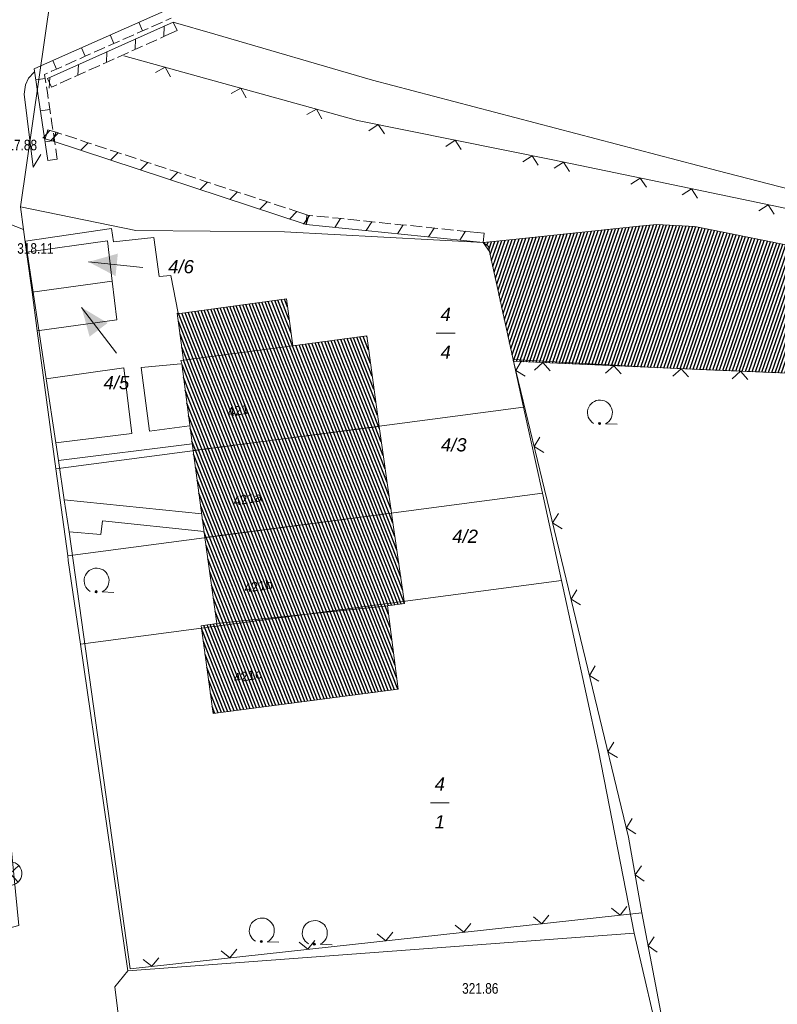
# Model space of a CAD drawing. Header units: metres. Extents: x 345144 to 348639, y 5629211 to 5635235.
# Tile 1050 of 1056: x 347811 to 347859, y 5631483 to 5631546. Entities that reach past the tile are written whole.
import ezdxf
from ezdxf.enums import TextEntityAlignment as Align

# ---------------------------------------------------------------- set-up
doc = ezdxf.new("R2010")
doc.units = ezdxf.units.M
doc.header["$MEASUREMENT"] = 0
for name, color, linetype in [('028 Geländeform', 7, 'Continuous'), ('028 Geländeform Ausg.', 7, 'Continuous'), ('065-066 Ver_Entsorgung', 7, 'Continuous'), ('081-083 Topographie', 7, 'Continuous'), ('AX Flurstück', 7, 'Continuous'), ('AX Gebäude', 7, 'Continuous'), ('Definitionslinie', 7, 'Continuous'), ('MG Präsentationsobjekt - Linie', 7, 'Continuous'), ('Präsentationsobjekt -Text (punktförmig)', 7, 'Continuous')]:
    doc.layers.add(name, color=color, linetype=linetype)
doc.styles.add('ARIAL', font='arial.ttf', dxfattribs={"height": 1})
doc.styles.add('ARIALIT', font='ariali.ttf', dxfattribs={"height": 1})
pattern_1 = [(111.5294117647, (0, 0), (-0.186045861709, -0.07339575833), [])]

# ---------------------------------------------------------------- blocks, each defined once
blk = doc.blocks.new('alk_3504_nrw')
at = {"color": 134, "lineweight": 5, "true_color": 0x00b2b2, "flags": 128}
for points in [[(-0.729333, -0.684), (-0.707333, -0.707333), (0.707333, 0.707333)], [(-0.707333, 0.707333), (0.707333, -0.707333)]]:
    blk.add_lwpolyline(points, dxfattribs=at)
at = {"color": 134, "lineweight": 5, "true_color": 0x00b2b2}
for start, end in [(90, -90), (-90, 90)]:
    blk.add_arc((0, 0), 1, start, end, dxfattribs=at)
blk = doc.blocks.new('alk_7100_nrwx2')
at = {"true_color": 0x2e2e2e}
h = blk.add_hatch(color=250, dxfattribs=at)
edge = h.paths.add_edge_path(flags=0)
edge.add_arc((0.024073, -0.597267), 0.057254, 180, 360, ccw=False)
edge.add_arc((0.024073, -0.597267), 0.057255, 0, 180, ccw=False)
at = {"color": 250, "lineweight": 5, "true_color": 0x2e2e2e, "flags": 128}
blk.add_lwpolyline([(0.349382, -0.597267), (1, -0.597267)], dxfattribs=at)
at = {"color": 250, "lineweight": 5, "true_color": 0x2e2e2e}
for centre, radius, start, end in [((0.024073, 0.012362), 0.690995, -61.9148169, -118.0851831), ((0.024073, -0.597267), 0.057255, 0, 180), ((0.024073, -0.597267), 0.057254, 180, 0)]:
    blk.add_arc(centre, radius, start, end, dxfattribs=at)

msp = doc.modelspace()

# ---------------------------------------------------------------- hatches: boundary and pattern name
at = {"layer": '028 Geländeform', "true_color": 0xb27500}
h = msp.add_hatch(dxfattribs=at)
h.set_pattern_fill('_USER', color=44, scale=0.2, angle=250.95521515, style=0, pattern_type=0)
h.set_pattern_definition([(250.9552151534, (0, 0), (0.1890527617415, -0.065261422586), [])])
h.paths.add_polyline_path([(347909.042, 5631526.427), (347911.674, 5631527.972), (347911.674, 5631527.972), (347909.627, 5631525.389), (347909.627, 5631525.389), (347909.5235, 5631525.25525), (347909.416, 5631525.125563), (347909.3085, 5631524.995875), (347909.197, 5631524.87025), (347909.0855, 5631524.744625), (347908.97, 5631524.623063), (347908.8545, 5631524.5015), (347908.735, 5631524.384), (347908.6155, 5631524.2665), (347908.492, 5631524.153063), (347908.3685, 5631524.039625), (347908.241, 5631523.93025), (347908.1135, 5631523.820875), (347907.982, 5631523.715563), (347907.8505, 5631523.61025), (347907.715, 5631523.509), (347907.715, 5631523.509), (347907.594375, 5631523.4375), (347907.471313, 5631523.374797), (347907.34825, 5631523.312094), (347907.22275, 5631523.258188), (347907.09725, 5631523.204281), (347906.969313, 5631523.159172), (347906.841375, 5631523.114063), (347906.711, 5631523.07775), (347906.580625, 5631523.041438), (347906.447813, 5631523.013922), (347906.315, 5631522.986406), (347906.17975, 5631522.967688), (347906.0445, 5631522.948969), (347905.906813, 5631522.939047), (347905.769125, 5631522.929125), (347905.629, 5631522.928), (347905.629, 5631522.928), (347892.951, 5631522.088), (347892.951, 5631522.088), (347880.464, 5631522.248), (347880.464, 5631522.248), (347880.458, 5631522.249), (347880.458, 5631522.249), (347880.031, 5631522.254), (347880.031, 5631522.254), (347872.141, 5631522.924), (347872.141, 5631522.924), (347871.534, 5631522.949), (347871.534, 5631522.949), (347863.977, 5631523.266), (347863.977, 5631523.266), (347854.695, 5631523.657), (347854.695, 5631523.657), (347851.431, 5631523.793), (347851.431, 5631523.793), (347846.111, 5631524.032), (347846.111, 5631524.032), (347842.39, 5631524.199), (347842.39, 5631524.199), (347842.363, 5631524.322), (347842.363, 5631524.322), (347840.866, 5631531.189), (347840.866, 5631531.189), (347840.797, 5631531.507), (347840.797, 5631531.507), (347840.459, 5631531.766), (347840.459, 5631531.766), (347842.552, 5631531.985), (347842.552, 5631531.985), (347845.366, 5631532.279), (347845.366, 5631532.279), (347850.363, 5631532.801), (347850.363, 5631532.801), (347851.52, 5631532.923), (347851.52, 5631532.923), (347853.944, 5631532.797), (347853.944, 5631532.797), (347855.527, 5631532.476), (347855.527, 5631532.476), (347860.267, 5631531.513), (347860.267, 5631531.513), (347864.77, 5631530.598), (347864.77, 5631530.598), (347868.661, 5631529.809), (347868.661, 5631529.809), (347872.346, 5631529.061), (347872.346, 5631529.061), (347875.8, 5631528.359), (347875.8, 5631528.359), (347879.023, 5631527.705), (347879.023, 5631527.705), (347881.861, 5631527.128), (347881.861, 5631527.128), (347887.744, 5631525.933), (347887.744, 5631525.933), (347905.121, 5631524.646), (347905.121, 5631524.646), (347905.373125, 5631524.741875), (347905.623484, 5631524.841609), (347905.873844, 5631524.941344), (347906.122438, 5631525.044938), (347906.371031, 5631525.148531), (347906.617859, 5631525.255984), (347906.864688, 5631525.363438), (347907.10975, 5631525.47475), (347907.354813, 5631525.586063), (347907.598109, 5631525.701234), (347907.841406, 5631525.816406), (347908.082938, 5631525.935438), (347908.324469, 5631526.054469), (347908.564234, 5631526.177359), (347908.804, 5631526.30025)], flags=0)
at = {"layer": 'AX Gebäude', "true_color": 0x4f4f4f}
h = msp.add_hatch(dxfattribs=at)
h.set_pattern_fill('_USER', color=251, scale=0.2, angle=111.52941176, style=0, pattern_type=0)
h.set_pattern_definition(pattern_1)
h.paths.add_polyline_path([(347828.323, 5631525.189), (347821.361, 5631524.268), (347820.969, 5631527.257), (347821.132, 5631527.248), (347827.915, 5631528.175)], flags=0)
h = msp.add_hatch(dxfattribs=at)
h.set_pattern_fill('_USER', color=251, scale=0.2, angle=111.52941176, style=0, pattern_type=0)
h.set_pattern_definition(pattern_1)
h.paths.add_polyline_path([(347833.818, 5631520.051), (347821.974, 5631518.517), (347821.259, 5631524.04), (347821.183, 5631524.244), (347821.361, 5631524.268), (347828.323, 5631525.189), (347833.033, 5631525.812)], flags=0)
h = msp.add_hatch(dxfattribs=at)
h.set_pattern_fill('_USER', color=251, scale=0.2, angle=111.52941176, style=0, pattern_type=0)
h.set_pattern_definition(pattern_1)
h.paths.add_polyline_path([(347834.615, 5631514.517), (347822.731, 5631512.96), (347821.974, 5631518.517), (347833.818, 5631520.051)], flags=0)
h = msp.add_hatch(dxfattribs=at)
h.set_pattern_fill('_USER', color=251, scale=0.2, angle=111.52941176, style=0, pattern_type=0)
h.set_pattern_definition(pattern_1)
h.paths.add_polyline_path([(347822.731, 5631512.96), (347834.615, 5631514.517), (347835.447, 5631508.77), (347834.356, 5631508.612), (347823.494, 5631507.48)], flags=0)
h = msp.add_hatch(dxfattribs=at)
h.set_pattern_fill('_USER', color=251, scale=0.2, angle=111.52941176, style=0, pattern_type=0)
h.set_pattern_definition(pattern_1)
h.paths.add_polyline_path([(347823.494, 5631507.48), (347834.356, 5631508.612), (347835.043, 5631503.302), (347823.253, 5631501.745), (347822.495, 5631507.349)], flags=0)
at = {"layer": 'MG Präsentationsobjekt - Linie', "true_color": 0x5e5e5e}
for points in [[(347817.182223, 5631531.063044), (347817.034882, 5631529.630602), (347815.318, 5631530.531)], [(347816.528902, 5631526.638761), (347815.382005, 5631525.767998), (347814.867, 5631527.637)]]:
    msp.add_hatch(color=251, dxfattribs=at).paths.add_polyline_path(points, flags=0)

# ---------------------------------------------------------------- linework, layer by layer
at = {"layer": '081-083 Topographie', "color": 7, "linetype": 'Continuous', "lineweight": 5, "flags": 128}
for points in [[(347820.708, 5631545.818), (347823.36, 5631545.04), (347823.36, 5631545.04), (347833.399, 5631542.119), (347833.399, 5631542.119), (347855.413, 5631536.331), (347855.413, 5631536.331), (347863.893, 5631534.139), (347863.893, 5631534.139), (347873.963, 5631531.958), (347873.963, 5631531.958), (347906.748, 5631528.112), (347906.748, 5631528.112), (347911.674, 5631527.972)], [(347817.568, 5631543.676), (347832.457, 5631539.549), (347832.457, 5631539.549), (347844.88, 5631537.028), (347844.88, 5631537.028), (347851.14, 5631535.737), (347851.14, 5631535.737), (347866.084, 5631532.611), (347866.084, 5631532.611), (347897.552, 5631527.641), (347897.552, 5631527.641), (347908.966, 5631527.286), (347908.966, 5631527.286), (347911.674, 5631527.972)], [(347811.861, 5631542.626), (347811.492, 5631542.249), (347811.492, 5631542.249), (347811.288, 5631541.811), (347811.288, 5631541.811), (347811.224, 5631541.234), (347811.224, 5631541.234), (347811.79, 5631536.577), (347811.79, 5631536.577), (347812.273, 5631537.381)], [(347812.619, 5631523.085), (347811.307, 5631531.845), (347811.307, 5631531.845), (347816.77, 5631532.659), (347816.77, 5631532.659), (347816.909, 5631531.82), (347816.909, 5631531.82), (347819.48, 5631532.085), (347819.48, 5631532.085), (347819.821, 5631529.608), (347819.821, 5631529.608), (347820.553, 5631529.665), (347820.553, 5631529.665), (347821.029, 5631527.265)], [(347813.231, 5631518.994), (347818.067, 5631519.603), (347818.067, 5631519.603), (347817.562, 5631523.776), (347817.562, 5631523.776), (347812.619, 5631523.085)], [(347863.977, 5631523.266), (347854.695, 5631523.657), (347854.695, 5631523.657), (347851.431, 5631523.793), (347851.431, 5631523.793), (347846.111, 5631524.032), (347846.111, 5631524.032), (347842.39, 5631524.199), (347842.39, 5631524.199), (347849.712, 5631493.879), (347849.712, 5631493.879), (347850.553, 5631489.053), (347850.553, 5631489.053), (347817.964, 5631485.488)], [(347821.192, 5631524.031), (347818.66, 5631523.813), (347818.66, 5631523.813), (347819.187, 5631519.747), (347819.187, 5631519.747), (347821.754, 5631520.076)], [(347812.619, 5631523.085), (347813.231, 5631518.994)], [(347813.231, 5631518.994), (347813.396, 5631517.886)], [(347813.396, 5631517.886), (347821.914, 5631518.944)], [(347813.396, 5631517.886), (347813.772, 5631515.375)], [(347813.772, 5631515.375), (347814.079, 5631513.323)], [(347813.772, 5631515.375), (347822.526, 5631514.474)], [(347814.079, 5631513.323), (347816.104, 5631513.164), (347816.104, 5631513.164), (347816.209, 5631514.039), (347816.209, 5631514.039), (347822.679, 5631513.347)], [(347814.079, 5631513.323), (347817.964, 5631485.488)], [(347850.553, 5631489.053), (347852.297, 5631479.906), (347852.297, 5631479.906), (347862.462, 5631479.927), (347862.462, 5631479.927), (347869.51, 5631479.802), (347869.51, 5631479.802), (347870.217, 5631479.726), (347870.217, 5631479.726), (347871.887, 5631479.547), (347871.887, 5631479.547), (347875.172, 5631479.195), (347875.172, 5631479.195), (347875.272, 5631479.187), (347875.272, 5631479.187), (347895.772, 5631477.595)]]:
    msp.add_lwpolyline(points, dxfattribs=at)
at = {"layer": 'AX Flurstück', "color": 8, "linetype": 'Continuous', "lineweight": 13, "true_color": 0x808080, "flags": 128}
for points in [[(347770.878, 5631588.868), (347784.248, 5631582.221), (347790.405, 5631579.089), (347816.061, 5631569.171), (347814.072, 5631555.597), (347810.981, 5631534.044), (347811.175, 5631532.607), (347805.954, 5631534.638), (347801.088, 5631536.186), (347799.931, 5631536.426), (347796.284, 5631537.306), (347775.412, 5631542.342)], [(347917.144, 5631561.862), (347917.755, 5631542.204), (347918.116, 5631528.201), (347919.26, 5631496.753), (347911.7, 5631496.88), (347910.707, 5631504.195), (347906.272, 5631504.165), (347905.878, 5631521.063), (347892.951, 5631522.088), (347872.141, 5631522.923), (347851.431, 5631523.793), (347842.363, 5631524.321), (347840.866, 5631531.189), (347840.459, 5631531.766), (347827.799, 5631532.45), (347818.335, 5631532.534), (347810.981, 5631534.044), (347814.072, 5631555.597)], [(347811.684, 5631431.407), (347808.473, 5631466.131), (347806.565, 5631487.12), (347810.877, 5631488.25), (347807.942, 5631517.942), (347805.954, 5631534.638), (347811.175, 5631532.607), (347811.37, 5631531.161), (347811.715, 5631528.607), (347812.048, 5631526.142), (347813.238, 5631517.343), (347813.986, 5631511.794), (347814.025, 5631511.507), (347814.799, 5631506.178), (347817.819, 5631485.354), (347816.987, 5631484.337)], [(347827.799, 5631532.45), (347840.459, 5631531.766), (347840.866, 5631531.189), (347842.363, 5631524.321), (347843.026, 5631521.285), (347813.238, 5631517.343), (347812.048, 5631526.142), (347817.115, 5631526.847), (347816.821, 5631529.316), (347816.517, 5631531.875), (347811.37, 5631531.161), (347811.175, 5631532.607), (347810.981, 5631534.044), (347818.335, 5631532.534), (347827.799, 5631532.45)], [(347811.37, 5631531.161), (347816.517, 5631531.875), (347816.821, 5631529.316), (347811.715, 5631528.607), (347811.37, 5631531.161)], [(347811.715, 5631528.607), (347816.821, 5631529.316), (347817.115, 5631526.847), (347812.048, 5631526.142), (347811.715, 5631528.607)], [(347872.141, 5631522.923), (347892.951, 5631522.088), (347905.878, 5631521.063), (347906.272, 5631504.165), (347910.707, 5631504.195), (347911.7, 5631496.88), (347919.26, 5631496.753), (347919.57, 5631489.565), (347919.219, 5631478.425), (347873.559, 5631479.28), (347869.115, 5631479.488), (347851.873, 5631479.968), (347850.064, 5631487.742), (347847.796, 5631499.402), (347845.435, 5631510.232), (347844.222, 5631515.795), (347843.026, 5631521.285), (347842.363, 5631524.321), (347851.431, 5631523.793), (347872.141, 5631522.923)], [(347844.222, 5631515.795), (347813.986, 5631511.794), (347813.238, 5631517.343), (347843.026, 5631521.285), (347844.222, 5631515.795)], [(347845.435, 5631510.232), (347814.799, 5631506.178), (347814.025, 5631511.507), (347813.986, 5631511.794), (347844.222, 5631515.795), (347845.435, 5631510.232)], [(347814.799, 5631506.178), (347845.435, 5631510.232), (347847.796, 5631499.402), (347850.064, 5631487.742), (347817.819, 5631485.354), (347814.799, 5631506.178)], [(347851.873, 5631479.968), (347869.115, 5631479.488), (347869.005, 5631464.722), (347869.957, 5631457.599), (347879.491, 5631442.861), (347862.116, 5631447.177), (347854.241, 5631448.388), (347849.695, 5631447.321), (347830.447, 5631439.767), (347822.621, 5631438.548), (347816.987, 5631484.337), (347817.819, 5631485.354), (347850.064, 5631487.742), (347851.873, 5631479.968)], [(347816.987, 5631484.337), (347822.621, 5631438.548), (347830.447, 5631439.767), (347834.878, 5631440.452), (347850.173, 5631446.255), (347856.849, 5631447.264), (347880.002, 5631442.051), (347887.222, 5631440.577), (347896.366, 5631438.414), (347911.666, 5631438.585), (347918.33, 5631440.096), (347918.27, 5631435.376)]]:
    msp.add_lwpolyline(points, dxfattribs=at)
at = {"layer": 'AX Gebäude', "color": 7, "linetype": 'Continuous', "lineweight": 5, "flags": 128}
for points in [[(347828.323, 5631525.189), (347821.361, 5631524.268), (347820.969, 5631527.257), (347821.132, 5631527.248), (347827.915, 5631528.175), (347828.323, 5631525.189)], [(347833.818, 5631520.051), (347821.974, 5631518.517), (347821.259, 5631524.04), (347821.183, 5631524.244), (347821.361, 5631524.268), (347828.323, 5631525.189), (347833.033, 5631525.812), (347833.818, 5631520.051)], [(347834.615, 5631514.517), (347822.731, 5631512.96), (347821.974, 5631518.517), (347833.818, 5631520.051), (347834.615, 5631514.517)], [(347822.731, 5631512.96), (347834.615, 5631514.517), (347835.447, 5631508.77), (347834.356, 5631508.612), (347823.494, 5631507.48), (347822.731, 5631512.96)], [(347823.494, 5631507.48), (347834.356, 5631508.612), (347835.043, 5631503.302), (347823.253, 5631501.745), (347822.495, 5631507.349), (347823.494, 5631507.48)]]:
    msp.add_lwpolyline(points, dxfattribs=at)
at = {"layer": 'Definitionslinie', "color": 7, "linetype": 'Continuous', "lineweight": 5, "flags": 128}
for points in [[(347829.48, 5631550.683), (347812.709, 5631543.227), (347811.859, 5631542.839), (347812.726, 5631537)], [(347818.517, 5631545.809), (347818.761, 5631545.261)], [(347820.016, 5631545.819), (347819.331, 5631545.515)], [(347820.588, 5631546.073), (347820.246, 5631545.921)], [(347820.708, 5631545.818), (347823.36, 5631545.04)], [(347818.761, 5631545.261), (347818.418, 5631545.108)], [(347819.103, 5631545.413), (347818.761, 5631545.261)], [(347816.69, 5631544.997), (347816.934, 5631544.448)], [(347817.276, 5631544.601), (347816.934, 5631544.448)], [(347818.189, 5631545.007), (347817.504, 5631544.702)], [(347823.36, 5631545.04), (347833.399, 5631542.119)], [(347814.862, 5631544.184), (347815.106, 5631543.636)], [(347816.362, 5631544.194), (347815.677, 5631543.89)], [(347816.934, 5631544.448), (347816.591, 5631544.296)], [(347813.035, 5631543.372), (347813.279, 5631542.824)], [(347814.535, 5631543.382), (347813.85, 5631543.078)], [(347815.106, 5631543.636), (347814.763, 5631543.484)], [(347815.449, 5631543.788), (347815.106, 5631543.636)], [(347817.568, 5631543.676), (347832.457, 5631539.549)], [(347811.492, 5631542.249), (347811.861, 5631542.626)], [(347813.279, 5631542.824), (347812.955, 5631542.68), (347812.937, 5631542.671)], [(347813.622, 5631542.976), (347813.279, 5631542.824)], [(347820.543, 5631542.333), (347820.194, 5631542.948), (347819.579, 5631542.6)], [(347820.543, 5631542.333), (347820.194, 5631542.948), (347819.579, 5631542.6)], [(347811.288, 5631541.811), (347811.492, 5631542.249)], [(347811.963, 5631542.139), (347812.557, 5631542.227)], [(347812.708, 5631542.568), (347812.519, 5631542.481), (347812.598, 5631541.946)], [(347833.399, 5631542.119), (347855.413, 5631536.331)], [(347811.224, 5631541.234), (347811.288, 5631541.811)], [(347812.635, 5631541.699), (347812.69, 5631541.328)], [(347825.361, 5631540.997), (347825.013, 5631541.613), (347824.397, 5631541.264)], [(347825.361, 5631540.997), (347825.013, 5631541.613), (347824.397, 5631541.264)], [(347811.224, 5631541.234), (347811.79, 5631536.577)], [(347812.69, 5631541.328), (347812.745, 5631540.957)], [(347812.257, 5631540.16), (347812.851, 5631540.248)], [(347812.782, 5631540.709), (347812.892, 5631539.967)], [(347830.179, 5631539.662), (347829.831, 5631540.277), (347829.215, 5631539.929)], [(347830.179, 5631539.662), (347829.831, 5631540.277), (347829.215, 5631539.929)], [(347812.929, 5631539.721), (347812.984, 5631539.349)], [(347832.457, 5631539.549), (347844.88, 5631537.028)], [(347812.984, 5631539.349), (347813.039, 5631538.979)], [(347834.159, 5631538.693), (347833.768, 5631539.283), (347833.179, 5631538.892)], [(347834.159, 5631538.693), (347833.768, 5631539.283), (347833.179, 5631538.892)], [(347812.55, 5631538.182), (347813.144, 5631538.27)], [(347813.075, 5631538.731), (347813.186, 5631537.99)], [(347839.059, 5631537.699), (347838.669, 5631538.289), (347838.079, 5631537.898)], [(347839.059, 5631537.699), (347838.669, 5631538.289), (347838.079, 5631537.898)], [(347813.222, 5631537.743), (347813.277, 5631537.372)], [(347811.79, 5631536.577), (347812.273, 5631537.381)], [(347813.319, 5631537.088), (347812.726, 5631537)], [(347813.277, 5631537.372), (347813.319, 5631537.088)], [(347843.959, 5631536.705), (347843.569, 5631537.294), (347842.979, 5631536.904)], [(347843.959, 5631536.705), (347843.569, 5631537.294), (347842.979, 5631536.904)], [(347844.88, 5631537.028), (347851.14, 5631535.737)], [(347845.95, 5631536.297), (347845.562, 5631536.887), (347844.971, 5631536.499)], [(347845.95, 5631536.297), (347845.562, 5631536.887), (347844.971, 5631536.499)], [(347855.413, 5631536.331), (347863.893, 5631534.139)], [(347850.847, 5631535.287), (347850.458, 5631535.878), (347849.868, 5631535.489)], [(347850.847, 5631535.287), (347850.458, 5631535.878), (347849.868, 5631535.489)], [(347851.14, 5631535.737), (347866.084, 5631532.611)], [(347854.105, 5631534.606), (347853.718, 5631535.198), (347853.126, 5631534.811)], [(347854.105, 5631534.606), (347853.718, 5631535.198), (347853.126, 5631534.811)], [(347858.999, 5631533.582), (347858.612, 5631534.174), (347858.02, 5631533.787)], [(347858.999, 5631533.582), (347858.612, 5631534.174), (347858.02, 5631533.787)], [(347811.307, 5631531.845), (347816.77, 5631532.659)], [(347816.77, 5631532.659), (347816.909, 5631531.82)], [(347816.909, 5631531.82), (347819.48, 5631532.085)], [(347819.48, 5631532.085), (347819.821, 5631529.608)], [(347811.307, 5631531.845), (347812.619, 5631523.085)], [(347819.821, 5631529.608), (347820.553, 5631529.665)], [(347820.553, 5631529.665), (347821.029, 5631527.265)], [(347812.619, 5631523.085), (347817.562, 5631523.776)], [(347817.562, 5631523.776), (347818.067, 5631519.603)], [(347818.66, 5631523.813), (347821.192, 5631524.031)], [(347818.66, 5631523.813), (347819.187, 5631519.747)], [(347842.39, 5631524.199), (347846.111, 5631524.032)], [(347842.39, 5631524.199), (347849.712, 5631493.879)], [(347842.898, 5631524.223), (347842.53, 5631523.62), (347843.133, 5631523.251)], [(347842.898, 5631524.223), (347842.53, 5631523.62), (347843.133, 5631523.251)], [(347844.728, 5631523.594), (347844.251, 5631524.116), (347843.729, 5631523.638)], [(347844.728, 5631523.594), (347844.251, 5631524.116), (347843.729, 5631523.638)], [(347846.111, 5631524.032), (347851.431, 5631523.793)], [(347849.248, 5631523.391), (347848.771, 5631523.913), (347848.249, 5631523.435)], [(347849.248, 5631523.391), (347848.771, 5631523.913), (347848.249, 5631523.435)], [(347851.431, 5631523.793), (347854.695, 5631523.657)], [(347853.542, 5631523.205), (347853.063, 5631523.725), (347852.543, 5631523.246)], [(347853.542, 5631523.205), (347853.063, 5631523.725), (347852.543, 5631523.246)], [(347854.695, 5631523.657), (347863.977, 5631523.266)], [(347857.317, 5631523.046), (347856.838, 5631523.567), (347856.318, 5631523.088)], [(347857.317, 5631523.046), (347856.838, 5631523.567), (347856.318, 5631523.088)], [(347812.619, 5631523.085), (347813.231, 5631518.994)], [(347819.187, 5631519.747), (347821.754, 5631520.076)], [(347813.231, 5631518.994), (347818.067, 5631519.603)], [(347813.231, 5631518.994), (347813.396, 5631517.886)], [(347813.396, 5631517.886), (347821.914, 5631518.944)], [(347844.072, 5631519.363), (347843.704, 5631518.76), (347844.307, 5631518.391)], [(347844.072, 5631519.363), (347843.704, 5631518.76), (347844.307, 5631518.391)], [(347813.396, 5631517.886), (347813.772, 5631515.375)], [(347813.772, 5631515.375), (347814.079, 5631513.323)], [(347813.772, 5631515.375), (347822.526, 5631514.474)], [(347845.246, 5631514.503), (347844.877, 5631513.899), (347845.481, 5631513.531)], [(347845.246, 5631514.503), (347844.877, 5631513.899), (347845.481, 5631513.531)], [(347816.104, 5631513.164), (347816.209, 5631514.039)], [(347816.209, 5631514.039), (347822.679, 5631513.347)], [(347814.079, 5631513.323), (347817.964, 5631485.488)], [(347814.079, 5631513.323), (347816.104, 5631513.164)], [(347846.42, 5631509.642), (347846.051, 5631509.039), (347846.654, 5631508.67)], [(347846.42, 5631509.642), (347846.051, 5631509.039), (347846.654, 5631508.67)], [(347847.593, 5631504.782), (347847.225, 5631504.179), (347847.828, 5631503.81)], [(347847.593, 5631504.782), (347847.225, 5631504.179), (347847.828, 5631503.81)], [(347848.767, 5631499.922), (347848.398, 5631499.318), (347849.002, 5631498.95)], [(347848.767, 5631499.922), (347848.398, 5631499.318), (347849.002, 5631498.95)], [(347849.941, 5631495.062), (347849.572, 5631494.458), (347850.176, 5631494.09)], [(347849.941, 5631495.062), (347849.572, 5631494.458), (347850.176, 5631494.09)], [(347849.712, 5631493.879), (347850.553, 5631489.053)], [(347850.539, 5631492.044), (347850.133, 5631491.466), (347850.711, 5631491.059)], [(347850.539, 5631492.044), (347850.133, 5631491.466), (347850.711, 5631491.059)], [(347848.618, 5631489.344), (347849.17, 5631488.902), (347849.612, 5631489.453)], [(347848.618, 5631489.344), (347849.17, 5631488.902), (347849.612, 5631489.453)], [(347817.964, 5631485.488), (347850.553, 5631489.053)], [(347843.648, 5631488.801), (347844.199, 5631488.358), (347844.642, 5631488.909)], [(347843.648, 5631488.801), (347844.199, 5631488.358), (347844.642, 5631488.909)], [(347850.553, 5631489.053), (347852.297, 5631479.906)], [(347838.677, 5631488.257), (347839.229, 5631487.814), (347839.672, 5631488.366)], [(347838.677, 5631488.257), (347839.229, 5631487.814), (347839.672, 5631488.366)], [(347833.707, 5631487.713), (347834.259, 5631487.271), (347834.701, 5631487.822)], [(347833.707, 5631487.713), (347834.259, 5631487.271), (347834.701, 5631487.822)], [(347851.354, 5631487.52), (347850.957, 5631486.935), (347851.542, 5631486.538)], [(347851.354, 5631487.52), (347850.957, 5631486.935), (347851.542, 5631486.538)], [(347828.737, 5631487.169), (347829.288, 5631486.727), (347829.731, 5631487.278)], [(347828.737, 5631487.169), (347829.288, 5631486.727), (347829.731, 5631487.278)], [(347818.796, 5631486.082), (347819.347, 5631485.639), (347819.79, 5631486.191)], [(347818.796, 5631486.082), (347819.347, 5631485.639), (347819.79, 5631486.191)], [(347823.766, 5631486.626), (347824.318, 5631486.183), (347824.76, 5631486.734)], [(347823.766, 5631486.626), (347824.318, 5631486.183), (347824.76, 5631486.734)]]:
    msp.add_lwpolyline(points, dxfattribs=at)
at = {"layer": 'Definitionslinie', "color": 44, "linetype": 'Continuous', "lineweight": 5, "true_color": 0xb27500, "flags": 128}
for points in [[(347812.701, 5631542.218), (347820.708, 5631545.818)], [(347820.954, 5631545.271), (347820.708, 5631545.818)], [(347820.954, 5631545.271), (347820.708, 5631545.818)], [(347820.103, 5631544.889), (347820.137, 5631545.561)], [(347820.103, 5631544.889), (347820.137, 5631545.561)], [(347820.243, 5631544.952), (347820.954, 5631545.271)], [(347820.243, 5631544.952), (347820.954, 5631545.271)], [(347818.279, 5631544.068), (347818.313, 5631544.74)], [(347818.279, 5631544.068), (347818.313, 5631544.74)], [(347818.989, 5631544.388), (347819.673, 5631544.695)], [(347818.989, 5631544.388), (347819.673, 5631544.695)], [(347819.901, 5631544.798), (347820.243, 5631544.952)], [(347819.901, 5631544.798), (347820.243, 5631544.952)], [(347816.455, 5631543.248), (347816.489, 5631543.92)], [(347816.455, 5631543.248), (347816.489, 5631543.92)], [(347817.165, 5631543.568), (347817.849, 5631543.875)], [(347817.165, 5631543.568), (347817.849, 5631543.875)], [(347818.077, 5631543.978), (347818.419, 5631544.131)], [(347818.077, 5631543.978), (347818.419, 5631544.131)], [(347818.419, 5631544.131), (347818.761, 5631544.285)], [(347818.419, 5631544.131), (347818.761, 5631544.285)], [(347816.253, 5631543.157), (347816.595, 5631543.311)], [(347816.253, 5631543.157), (347816.595, 5631543.311)], [(347816.595, 5631543.311), (347816.937, 5631543.465)], [(347816.595, 5631543.311), (347816.937, 5631543.465)], [(347814.631, 5631542.428), (347814.665, 5631543.1)], [(347814.631, 5631542.428), (347814.665, 5631543.1)], [(347814.771, 5631542.491), (347815.113, 5631542.645)], [(347814.771, 5631542.491), (347815.113, 5631542.645)], [(347815.341, 5631542.747), (347816.025, 5631543.055)], [(347815.341, 5631542.747), (347816.025, 5631543.055)], [(347812.947, 5631541.671), (347812.701, 5631542.218)], [(347812.947, 5631541.671), (347812.701, 5631542.218)], [(347812.807, 5631541.608), (347812.841, 5631542.28)], [(347812.807, 5631541.608), (347812.841, 5631542.28)], [(347813.517, 5631541.927), (347814.201, 5631542.235)], [(347813.517, 5631541.927), (347814.201, 5631542.235)], [(347814.429, 5631542.337), (347814.771, 5631542.491)], [(347814.429, 5631542.337), (347814.771, 5631542.491)], [(347812.947, 5631541.671), (347813.289, 5631541.825)], [(347812.947, 5631541.671), (347813.289, 5631541.825)], [(347812.399, 5631538.419), (347812.859, 5631538.911)], [(347812.399, 5631538.419), (347812.859, 5631538.911)], [(347812.712, 5631538.954), (347812.546, 5631538.377)], [(347812.712, 5631538.954), (347812.546, 5631538.377)], [(347812.712, 5631538.954), (347813.23, 5631538.805)], [(347812.712, 5631538.954), (347813.23, 5631538.805)], [(347812.546, 5631538.377), (347813.064, 5631538.228)], [(347812.919, 5631538.276), (347813.397, 5631538.75)], [(347812.919, 5631538.276), (347813.397, 5631538.75)], [(347813.23, 5631538.805), (347813.064, 5631538.228)], [(347813.23, 5631538.805), (347813.064, 5631538.228)], [(347813.252, 5631538.798), (347813.064, 5631538.228)], [(347813.252, 5631538.798), (347813.064, 5631538.228)], [(347813.064, 5631538.228), (347829.169, 5631532.919)], [(347813.252, 5631538.798), (347813.608, 5631538.681)], [(347813.252, 5631538.798), (347813.608, 5631538.681)], [(347813.846, 5631538.602), (347814.558, 5631538.368)], [(347813.846, 5631538.602), (347814.558, 5631538.368)], [(347814.795, 5631538.289), (347815.151, 5631538.172)], [(347814.795, 5631538.289), (347815.151, 5631538.172)], [(347814.818, 5631537.65), (347815.296, 5631538.124)], [(347814.818, 5631537.65), (347815.296, 5631538.124)], [(347815.151, 5631538.172), (347815.508, 5631538.054)], [(347815.151, 5631538.172), (347815.508, 5631538.054)], [(347815.745, 5631537.976), (347816.457, 5631537.741)], [(347815.745, 5631537.976), (347816.457, 5631537.741)], [(347816.695, 5631537.663), (347817.051, 5631537.546)], [(347816.695, 5631537.663), (347817.051, 5631537.546)], [(347816.718, 5631537.024), (347817.196, 5631537.498)], [(347816.718, 5631537.024), (347817.196, 5631537.498)], [(347817.051, 5631537.546), (347817.407, 5631537.428)], [(347817.051, 5631537.546), (347817.407, 5631537.428)], [(347817.644, 5631537.35), (347818.357, 5631537.115)], [(347817.644, 5631537.35), (347818.357, 5631537.115)], [(347818.594, 5631537.037), (347818.95, 5631536.92)], [(347818.594, 5631537.037), (347818.95, 5631536.92)], [(347818.617, 5631536.398), (347819.095, 5631536.872)], [(347818.617, 5631536.398), (347819.095, 5631536.872)], [(347818.95, 5631536.92), (347819.307, 5631536.802)], [(347818.95, 5631536.92), (347819.307, 5631536.802)], [(347819.544, 5631536.724), (347820.256, 5631536.489)], [(347819.544, 5631536.724), (347820.256, 5631536.489)], [(347820.494, 5631536.411), (347820.85, 5631536.293)], [(347820.494, 5631536.411), (347820.85, 5631536.293)], [(347820.517, 5631535.771), (347820.995, 5631536.245)], [(347820.517, 5631535.771), (347820.995, 5631536.245)], [(347820.85, 5631536.293), (347821.206, 5631536.176)], [(347820.85, 5631536.293), (347821.206, 5631536.176)], [(347821.443, 5631536.098), (347822.156, 5631535.863)], [(347821.443, 5631536.098), (347822.156, 5631535.863)], [(347822.393, 5631535.785), (347822.749, 5631535.667)], [(347822.393, 5631535.785), (347822.749, 5631535.667)], [(347822.416, 5631535.145), (347822.894, 5631535.619)], [(347822.416, 5631535.145), (347822.894, 5631535.619)], [(347822.749, 5631535.667), (347823.105, 5631535.55)], [(347822.749, 5631535.667), (347823.105, 5631535.55)], [(347823.343, 5631535.472), (347824.055, 5631535.237)], [(347823.343, 5631535.472), (347824.055, 5631535.237)], [(347824.293, 5631535.158), (347824.649, 5631535.041)], [(347824.293, 5631535.158), (347824.649, 5631535.041)], [(347824.316, 5631534.519), (347824.794, 5631534.993)], [(347824.316, 5631534.519), (347824.794, 5631534.993)], [(347824.649, 5631535.041), (347825.005, 5631534.924)], [(347824.649, 5631535.041), (347825.005, 5631534.924)], [(347825.242, 5631534.845), (347825.955, 5631534.611)], [(347825.242, 5631534.845), (347825.955, 5631534.611)], [(347826.192, 5631534.532), (347826.548, 5631534.415)], [(347826.192, 5631534.532), (347826.548, 5631534.415)], [(347826.215, 5631533.893), (347826.693, 5631534.367)], [(347826.215, 5631533.893), (347826.693, 5631534.367)], [(347826.548, 5631534.415), (347826.904, 5631534.298)], [(347826.548, 5631534.415), (347826.904, 5631534.298)], [(347827.142, 5631534.219), (347827.854, 5631533.984)], [(347827.142, 5631534.219), (347827.854, 5631533.984)], [(347828.091, 5631533.906), (347828.448, 5631533.789)], [(347828.091, 5631533.906), (347828.448, 5631533.789)], [(347828.115, 5631533.267), (347828.593, 5631533.741)], [(347828.115, 5631533.267), (347828.593, 5631533.741)], [(347828.448, 5631533.789), (347829.357, 5631533.489)], [(347828.448, 5631533.789), (347829.357, 5631533.489)], [(347829.016, 5631532.934), (347829.382, 5631533.5)], [(347829.016, 5631532.934), (347829.382, 5631533.5)], [(347829.23, 5631533.516), (347829.169, 5631532.919)], [(347829.23, 5631533.516), (347829.169, 5631532.919)], [(347829.357, 5631533.489), (347829.169, 5631532.919)], [(347829.357, 5631533.489), (347829.169, 5631532.919)], [(347829.23, 5631533.516), (347829.603, 5631533.478)], [(347829.23, 5631533.516), (347829.603, 5631533.478)], [(347829.852, 5631533.453), (347830.598, 5631533.376)], [(347829.852, 5631533.453), (347830.598, 5631533.376)], [(347830.847, 5631533.351), (347831.22, 5631533.313)], [(347830.847, 5631533.351), (347831.22, 5631533.313)], [(347831.006, 5631532.731), (347831.372, 5631533.297)], [(347831.006, 5631532.731), (347831.372, 5631533.297)], [(347831.22, 5631533.313), (347831.593, 5631533.275)], [(347831.22, 5631533.313), (347831.593, 5631533.275)], [(347831.841, 5631533.249), (347832.588, 5631533.173)], [(347831.841, 5631533.249), (347832.588, 5631533.173)], [(347829.169, 5631532.919), (347840.459, 5631531.766)], [(347832.836, 5631533.148), (347833.209, 5631533.11)], [(347832.836, 5631533.148), (347833.209, 5631533.11)], [(347832.996, 5631532.528), (347833.362, 5631533.094)], [(347832.996, 5631532.528), (347833.362, 5631533.094)], [(347833.209, 5631533.11), (347833.582, 5631533.072)], [(347833.209, 5631533.11), (347833.582, 5631533.072)], [(347833.831, 5631533.046), (347834.577, 5631532.97)], [(347833.831, 5631533.046), (347834.577, 5631532.97)], [(347834.826, 5631532.945), (347835.199, 5631532.906)], [(347834.826, 5631532.945), (347835.199, 5631532.906)], [(347834.985, 5631532.324), (347835.351, 5631532.89)], [(347834.985, 5631532.324), (347835.351, 5631532.89)], [(347835.199, 5631532.906), (347835.572, 5631532.868)], [(347835.199, 5631532.906), (347835.572, 5631532.868)], [(347835.821, 5631532.843), (347836.567, 5631532.767)], [(347835.821, 5631532.843), (347836.567, 5631532.767)], [(347836.816, 5631532.741), (347837.189, 5631532.703)], [(347836.816, 5631532.741), (347837.189, 5631532.703)], [(347836.975, 5631532.121), (347837.341, 5631532.687)], [(347836.975, 5631532.121), (347837.341, 5631532.687)], [(347837.189, 5631532.703), (347837.562, 5631532.665)], [(347837.189, 5631532.703), (347837.562, 5631532.665)], [(347837.81, 5631532.64), (347838.556, 5631532.564)], [(347837.81, 5631532.64), (347838.556, 5631532.564)], [(347845.366, 5631532.279), (347850.363, 5631532.801)], [(347850.363, 5631532.801), (347851.52, 5631532.923)], [(347851.52, 5631532.923), (347853.944, 5631532.797)], [(347853.944, 5631532.797), (347855.527, 5631532.476)], [(347838.805, 5631532.538), (347839.178, 5631532.5)], [(347838.805, 5631532.538), (347839.178, 5631532.5)], [(347838.964, 5631531.918), (347839.33, 5631532.484)], [(347838.964, 5631531.918), (347839.33, 5631532.484)], [(347839.178, 5631532.5), (347840.52, 5631532.363)], [(347839.178, 5631532.5), (347840.52, 5631532.363)], [(347840.52, 5631532.363), (347840.459, 5631531.766)], [(347840.52, 5631532.363), (347840.459, 5631531.766)], [(347840.459, 5631531.766), (347842.552, 5631531.985)], [(347842.552, 5631531.985), (347845.366, 5631532.279)], [(347855.527, 5631532.476), (347860.267, 5631531.513)], [(347840.459, 5631531.766), (347840.797, 5631531.507)], [(347840.797, 5631531.507), (347840.866, 5631531.189)], [(347840.866, 5631531.189), (347842.363, 5631524.322), (347842.363, 5631524.322), (347842.39, 5631524.199)], [(347842.39, 5631524.199), (347846.111, 5631524.032)], [(347846.111, 5631524.032), (347851.431, 5631523.793)], [(347851.431, 5631523.793), (347854.695, 5631523.657)], [(347854.695, 5631523.657), (347863.977, 5631523.266)]]:
    msp.add_lwpolyline(points, dxfattribs=at)
at = {"layer": 'MG Präsentationsobjekt - Linie', "color": 251, "linetype": 'Continuous', "lineweight": 13, "true_color": 0x5e5e5e, "flags": 128}
for points in [[(347815.318, 5631530.531), (347818.779, 5631530.175)], [(347814.867, 5631527.637), (347817.087, 5631524.713)]]:
    msp.add_lwpolyline(points, dxfattribs=at)
at = {"layer": 'Präsentationsobjekt -Text (punktförmig)', "color": 251, "linetype": 'Continuous', "lineweight": 13, "true_color": 0x5e5e5e, "flags": 128}
for points in [[(347837.4638, 5631525.98652), (347838.6662, 5631525.98652)], [(347837.0898, 5631496.05352), (347838.2922, 5631496.05352)]]:
    msp.add_lwpolyline(points, dxfattribs=at)

# ---------------------------------------------------------------- block references
at = {"layer": '065-066 Ver_Entsorgung', "xscale": 0.75, "yscale": 0.75, "rotation": -2.326609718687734}
msp.add_blockref('alk_3504_nrw', (347810.318, 5631491.548), dxfattribs=at)
at = {"layer": '081-083 Topographie', "xscale": 1.15275, "yscale": 1.15275}
for p, rotation in [((347847.861, 5631520.918), -2.326094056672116), ((347815.799, 5631510.205), -2.326609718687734), ((347826.322, 5631487.906), -2.326036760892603), ((347829.699, 5631487.746), -2.326609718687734)]:
    msp.add_blockref('alk_7100_nrwx2', p, dxfattribs=dict(at, rotation=rotation))

# ---------------------------------------------------------------- texts
at = {"layer": '028 Geländeform Ausg.', "color": 44, "true_color": 0xb27500, "style": 'ARIAL', "width": 0.8}
for s, height, p in [('317.88', 0.6761367, (347809.724, 5631537.646)), ('318.11', 0.6761366, (347810.77, 5631531.052)), ('321.86', 0.6761366, (347839.111, 5631483.893))]:
    msp.add_text(s, height=height, dxfattribs=at).set_placement(p)
at = {"layer": 'Präsentationsobjekt -Text (punktförmig)', "color": 8, "true_color": 0x808080, "style": 'ARIALIT'}
for s, p in [('4/6', (347821.207, 5631530.23)), ('4', (347838.065, 5631527.18988)), ('4', (347838.065, 5631524.78316)), ('4/5', (347817.087, 5631522.837)), ('4/3', (347838.578, 5631518.876)), ('4/2', (347839.302, 5631513.049)), ('4', (347837.691, 5631497.25688)), ('1', (347837.691, 5631494.85016))]:
    msp.add_text(s, height=0.8421, dxfattribs=at).set_placement(p, align=Align.MIDDLE_CENTER)
at = {"layer": 'Präsentationsobjekt -Text (punktförmig)', "color": 7, "style": 'ARIAL'}
for s, height, rotation, p in [('421', 0.5894701, 9.74027419, (347824.893, 5631520.767)), ('421a', 0.5894701, 9.74028666, (347825.496, 5631515.137)), ('421b', 0.5894699, 8.59436311, (347826.181, 5631509.58)), ('421c', 0.5894701, 9.74027608, (347825.491, 5631503.856))]:
    msp.add_text(s, height=height, rotation=rotation, dxfattribs=at).set_placement(p, align=Align.CENTER)

doc.saveas('drawing.dxf')
